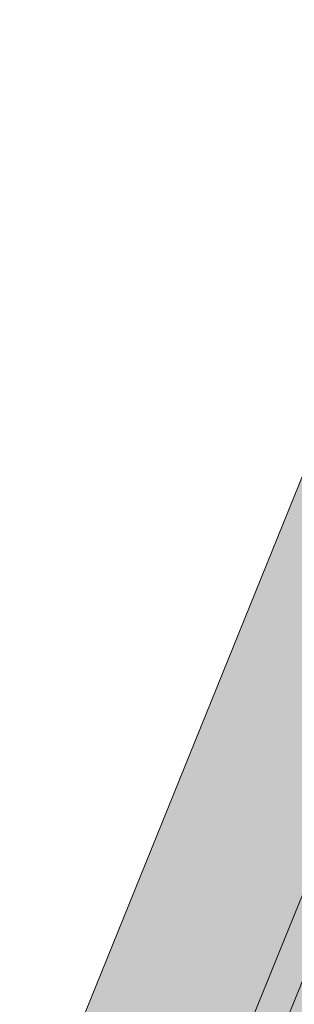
# Model space of a CAD drawing. Header units: millimetres. Extents: x -526411 to -400573, y 47353 to 130199.
# Tile 463 of 543: x -469202 to -469027, y 116566 to 117194. Entities that reach past the tile are written whole.
import ezdxf

# ---------------------------------------------------------------- set-up
doc = ezdxf.new("R2010")
doc.units = ezdxf.units.MM
doc.layers.add('I-FURN', color=30, linetype='Continuous', lineweight=18)

# ---------------------------------------------------------------- blocks, each defined once
blk = doc.blocks.new('LWP-2-hoek - LWP-2-hoek sec-3271760-3e Verdieping - Percelen telling LI')
at = {"layer": 'I-FURN'}
for points in [[(2200, 0), (2200, 100), (100, 100), (100, 2200), (0, 2200), (0, 0), (2072.5, 0)], [(800, 100), (800, 120.54), (120.54, 120.54), (120.54, 800), (100, 800), (100, 100), (630.34, 100)], [(120.54, 120.54), (143.4, 143.4), (141.83, 800), (120.54, 800), (120.54, 123.83)]]:
    blk.add_hatch(color=122, dxfattribs=at).paths.add_polyline_path(points, flags=0)
for p, q in [((0, 2200), (0, 0)), ((100, 100), (100, 2200)), ((120.54, 120.54), (120.54, 800))]:
    blk.add_line(p, q, dxfattribs=at)

msp = doc.modelspace()

# ---------------------------------------------------------------- block references
at = {"layer": 'I-FURN', "rotation": 338.0008379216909}
msp.add_blockref('LWP-2-hoek - LWP-2-hoek sec-3271760-3e Verdieping - Percelen telling LI', (-469201.93, 116456.99), dxfattribs=at)

doc.saveas('drawing.dxf')
